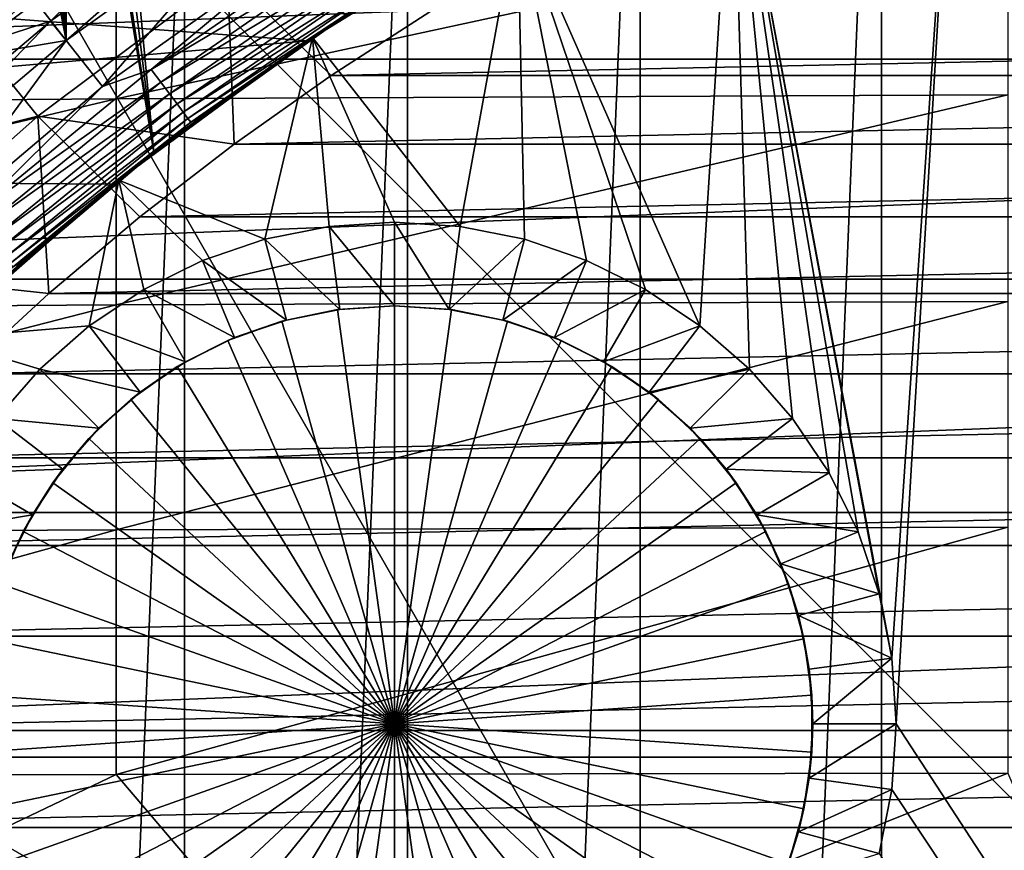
# Model space of a CAD drawing. Header units: metres. Extents: x -104 to 104, y -68 to 90.
# Tile 551 of 656: x -11.24 to -5.35, y 53.53 to 58.5. Entities that reach past the tile are written whole.
import ezdxf

# ---------------------------------------------------------------- set-up
doc = ezdxf.new("R2010")
doc.units = ezdxf.units.M
doc.layers.add('solid_FIT-BATH-153_SW0002', color=7, linetype='CONTINUOUS')

msp = doc.modelspace()

# ---------------------------------------------------------------- linework, layer by layer
at = {"layer": 'solid_FIT-BATH-153_SW0002'}
for points in [[(-2.257359, 50.785889, 69.796501), (-12.21831, 60.746838, 69.796501), (-3.258736, 64.525162, 69.796501)], [(-10.963696, 58.371933, 8.296501), (-11.667701, 64.054588, 8.296501), (-11.722626, 64.039513, 8.296501)], [(-10.963696, 58.371933, 8.296501), (-11.644477, 64.060089, 8.296501), (-11.667701, 64.054588, 8.296501)], [(-10.963696, 58.371933, 8.296501), (-11.566506, 64.074753, 8.296501), (-11.644477, 64.060089, 8.296501)], [(-10.963696, 58.371933, 8.296501), (-11.506678, 64.082253, 8.296501), (-11.566506, 64.074753, 8.296501)], [(-10.963696, 58.371933, 8.296501), (-11.486675, 64.084137, 8.296501), (-11.506678, 64.082253, 8.296501)], [(-10.963696, 58.371933, 8.296501), (-11.409392, 64.088753, 8.296501), (-11.486675, 64.084137, 8.296501)], [(-10.963696, 58.371933, 8.296501), (-11.328979, 64.089447, 8.296501), (-11.409392, 64.088753, 8.296501)], [(-10.963696, 58.371933, 8.296501), (-11.149025, 64.086487, 8.296501), (-11.328979, 64.089447, 8.296501)], [(-10.963696, 58.371933, 8.296501), (-10.976818, 64.083908, 8.296501), (-11.149025, 64.086487, 8.296501)], [(-10.963696, 58.371933, 8.296501), (-9.763539, 59.228928, 8.296501), (-10.976818, 64.083908, 8.296501)], [(-10.963696, 58.371933, 8.296501), (-11.812671, 64.008507, 8.296501), (-11.872591, 63.98262, 8.296501)], [(-10.963696, 58.371933, 8.296501), (-11.7984, 64.014, 8.296501), (-11.812671, 64.008507, 8.296501)], [(-10.963696, 58.371933, 8.296501), (-11.722626, 64.039513, 8.296501), (-11.7984, 64.014, 8.296501)], [(-11.485085, 64.033707, -4.703498), (-11.511047, 56.79567, -4.703498), (-10.439356, 57.70293, -4.703498)], [(-11.412989, 64.034088, -4.703498), (-11.485085, 64.033707, -4.703498), (-10.439356, 57.70293, -4.703498)], [(-11.218634, 64.030586, -4.703498), (-11.412989, 64.034088, -4.703498), (-10.439356, 57.70293, -4.703498)], [(-11.033093, 64.027672, -4.703498), (-11.218634, 64.030586, -4.703498), (-10.439356, 57.70293, -4.703498)], [(-11.033093, 64.027672, -4.703498), (-10.439356, 57.70293, -4.703498), (-9.296419, 58.518795, -4.703498)], [(-10.963696, 58.371933, 8.296501), (-11.942208, 63.946072, 8.296501), (-11.991928, 63.918304, 8.296501)], [(-10.963696, 58.371933, 8.296501), (-11.872591, 63.98262, 8.296501), (-11.942208, 63.946072, 8.296501)], [(-12.089208, 57.418774, 8.296501), (-10.963696, 58.371933, 8.296501), (-12.041906, 63.888634, 8.296501)], [(-10.963696, 58.371933, 8.296501), (-11.991928, 63.918304, 8.296501), (-12.041906, 63.888634, 8.296501)], [(-4.602447, 62.462227, 37.479431), (-4.602447, 26.109547, 37.479431), (-6.088531, 26.551981, 37.479431)], [(-4.602447, 62.462227, 37.479431), (-6.088531, 26.551981, 37.479431), (-6.088531, 62.019794, 37.479431)], [(-6.088531, 62.019794, 37.479431), (-6.088531, 26.551981, 37.479431), (-7.531875, 27.115261, 37.479431)], [(-6.088531, 62.019794, 37.479431), (-7.531875, 27.115261, 37.479431), (-7.531875, 61.456512, 37.479431)], [(-7.531875, 61.456512, 37.479431), (-7.531875, 27.115261, 37.479431), (-8.923593, 27.795582, 37.479431)], [(-7.531875, 61.456512, 37.479431), (-8.923593, 27.795582, 37.479431), (-8.923593, 60.776196, 37.479431)], [(-8.923593, 60.776196, 37.479431), (-8.923593, 27.795582, 37.479431), (-10.255378, 28.589083, 37.479431)], [(-8.923593, 60.776196, 37.479431), (-10.255378, 28.589083, 37.479431), (-10.255378, 59.982693, 37.479431)], [(-6.5, 50.785889, 68.296501), (-16.460951, 56.5042, 68.296501), (-12.21831, 60.746838, 68.296501)], [(-2.257359, 50.785889, 69.796501), (-12.21831, 60.746838, 68.296501), (-12.21831, 60.746838, 69.796501)], [(-2.257359, 50.785889, 68.296501), (-12.21831, 60.746838, 68.296501), (-2.257359, 50.785889, 69.796501)], [(-6.5, 50.785889, 68.296501), (-12.21831, 60.746838, 68.296501), (-2.257359, 50.785889, 68.296501)], [(-5.645058, 60.321228, -6.203498), (9.643651, 30.285889, -6.203498), (-4.268853, 60.741177, -6.203498)], [(-6.025814, 54.678329, -6.203498), (-5.645058, 60.321228, -6.203498), (-6.97959, 59.786934, -6.203498)], [(-6.025814, 54.678329, -6.203498), (-6, 54.285889, -6.203498), (-5.645058, 60.321228, -6.203498)], [(-6, 54.285889, -6.203498), (9.643651, 30.285889, -6.203498), (-5.645058, 60.321228, -6.203498)], [(-10.255378, 59.982693, 37.479431), (-10.255378, 28.589083, 37.479431), (-11.516761, 29.489792, 37.479431)], [(-10.255378, 59.982693, 37.479431), (-11.516761, 29.489792, 37.479431), (-11.516761, 59.081985, 37.479431)], [(-7.17387, 56.666065, -6.203498), (-6.97959, 59.786934, -6.203498), (-8.264252, 59.141895, -6.203498)], [(-7.17387, 56.666065, -6.203498), (-6.878561, 56.407024, -6.203498), (-6.97959, 59.786934, -6.203498)], [(-6.10228, 55.06226, -6.203498), (-6.025814, 54.678329, -6.203498), (-6.97959, 59.786934, -6.203498)], [(-6.228307, 55.433765, -6.203498), (-6.10228, 55.06226, -6.203498), (-6.97959, 59.786934, -6.203498)], [(-6.402137, 55.786205, -6.203498), (-6.228307, 55.433765, -6.203498), (-6.97959, 59.786934, -6.203498)], [(-6.620097, 56.112244, -6.203498), (-6.402137, 55.786205, -6.203498), (-6.97959, 59.786934, -6.203498)], [(-6.878561, 56.407024, -6.203498), (-6.620097, 56.112244, -6.203498), (-6.97959, 59.786934, -6.203498)], [(-16.273033, 58.260429, 72.796501), (15.129375, 59.491295, 72.796501), (-15.129278, 59.49139, 72.796501)], [(-16.273033, 58.260429, 72.796501), (16.273106, 58.260345, 72.796501), (15.129375, 59.491295, 72.796501)], [(-11.671318, 58.580658, 29.187365), (-10.48322, 59.473454, 29.187365), (-11.579548, 58.468258, 29.247509)], [(-10.48322, 59.473454, 29.187365), (-10.400792, 59.354038, 29.247509), (-11.579548, 58.468258, 29.247509)], [(-11.579548, 58.468258, 29.247509), (-10.400792, 59.354038, 29.247509), (-11.482953, 58.349953, 29.284189)], [(-10.400792, 59.354038, 29.247509), (-10.314031, 59.22834, 29.284189), (-11.482953, 58.349953, 29.284189)], [(-11.058043, 58.488579, 29.296501), (-9.847622, 59.353168, 29.296501), (-10.96371, 58.371925, 29.296501)], [(-10.314031, 59.22834, 29.284189), (-9.847622, 59.353168, 29.296501), (-11.058043, 58.488579, 29.296501)], [(-9.847622, 59.353168, 29.296501), (-9.763556, 59.228916, 29.296501), (-10.96371, 58.371925, 29.296501)], [(-10.963809, 58.37196, 35.896503), (-9.763142, 59.229233, 35.896503), (-11.516536, 59.082237, 36.796501)], [(-11.482953, 58.349953, 29.284189), (-10.314031, 59.22834, 29.284189), (-11.058043, 58.488579, 29.296501)], [(-9.763556, 59.228916, 29.296501), (-9.763142, 59.229233, 35.896503), (-10.963809, 58.37196, 35.896503)], [(-10.96371, 58.371925, 29.296501), (-9.763556, 59.228916, 29.296501), (-10.963809, 58.37196, 35.896503)], [(-10.96371, 58.371925, 7.096502), (-9.763556, 59.228916, 7.096502), (-10.963696, 58.371933, 8.296501)], [(-10.745549, 58.098206, 7.096502), (-9.763556, 59.228916, 7.096502), (-10.96371, 58.371925, 7.096502)], [(-9.763556, 59.228916, 7.096502), (-9.763539, 59.228928, 8.296501), (-10.963696, 58.371933, 8.296501)], [(-10.745549, 58.098206, 7.096502), (-9.568439, 58.938316, 7.096502), (-9.763556, 59.228916, 7.096502)], [(-10.665338, 58.023643, -22.409147), (-10.665338, 59.15184, -22.397547), (-5.332669, 59.178169, -22.426283)], [(-5.332669, 58.048382, -22.437202), (-10.665338, 58.023643, -22.409147), (-5.332669, 59.178169, -22.426283)], [(-8.290494, 59.127262, 1.296502), (-9.519912, 58.370312, 1.296502), (-17.694193, 58.980061, 1.296502)], [(-15.998007, 57.984314, -22.362555), (-15.998007, 59.109982, -22.349873), (-10.665338, 59.15184, -22.397547)], [(-10.665338, 58.023643, -22.409147), (-15.998007, 57.984314, -22.362555), (-10.665338, 59.15184, -22.397547)], [(-9.519571, 58.370552, 6.596502), (-9.519912, 58.370312, 1.296502), (-8.290494, 59.127262, 1.296502)], [(-9.519571, 58.370552, 6.596502), (-8.290494, 59.127262, 1.296502), (-8.913224, 58.761883, 6.596502)], [(-9.490914, 58.389866, -6.203498), (-8.264252, 59.141895, -6.203498), (-9.296419, 58.518795, -4.703498)], [(-8.608747, 57.260231, -6.203498), (-8.264252, 59.141895, -6.203498), (-9.490914, 58.389866, -6.203498)], [(-8.608747, 57.260231, -6.203498), (-8.223389, 57.183617, -6.203498), (-8.264252, 59.141895, -6.203498)], [(-7.500295, 56.88406, -6.203498), (-7.17387, 56.666065, -6.203498), (-8.264252, 59.141895, -6.203498)], [(-7.851858, 57.057411, -6.203498), (-7.500295, 56.88406, -6.203498), (-8.264252, 59.141895, -6.203498)], [(-8.223389, 57.183617, -6.203498), (-7.851858, 57.057411, -6.203498), (-8.264252, 59.141895, -6.203498)], [(-10.963809, 58.37196, 35.896503), (-11.516536, 59.082237, 36.796501), (-12.699044, 58.080696, 36.796501)], [(-9.301326, 58.994759, 7.087009), (-9.568439, 58.938316, 7.096502), (-10.454738, 58.198616, 7.087009)], [(-9.301326, 58.994759, 7.087009), (-10.454738, 58.198616, 7.087009), (-9.251129, 58.915379, 7.058629)], [(-9.519912, 58.370312, 1.296502), (-18.775043, 57.571224, 1.296502), (-17.694193, 58.980061, 1.296502)], [(-10.454738, 58.198616, 7.087009), (-9.568439, 58.938316, 7.096502), (-10.745549, 58.098206, 7.096502)], [(-10.454738, 58.198616, 7.087009), (-10.398315, 58.123531, 7.058629), (-9.251129, 58.915379, 7.058629)], [(-9.251129, 58.915379, 7.058629), (-10.398315, 58.123531, 7.058629), (-9.20486, 58.842209, 7.012455)], [(-10.398315, 58.123531, 7.058629), (-10.346309, 58.054325, 7.012455), (-9.20486, 58.842209, 7.012455)], [(-9.20486, 58.842209, 7.012455), (-10.346309, 58.054325, 7.012455), (-9.164301, 58.778072, 6.950263)], [(-11.609796, 58.505238, 48.144478), (-11.132405, 57.920532, 49.506374), (-9.999177, 58.772102, 49.506374)], [(-9.999177, 58.772102, 49.506374), (-11.132405, 57.920532, 49.506374), (-9.95976, 57.753029, 50.796501)], [(-10.346309, 58.054325, 7.012455), (-10.30072, 57.993656, 6.950263), (-9.164301, 58.778072, 6.950263)], [(-9.164301, 58.778072, 6.950263), (-10.30072, 57.993656, 6.950263), (-9.131014, 58.725433, 6.87445)], [(-9.999177, 58.772102, 49.506374), (-9.95976, 57.753029, 50.796501), (-9.379866, 58.163223, 50.796501)], [(-9.999177, 58.772102, 49.506374), (-9.379866, 58.163223, 50.796501), (-8.782289, 58.54882, 50.796501)], [(-9.519571, 58.370552, 6.596502), (-8.913224, 58.761883, 6.596502), (-9.091054, 58.662239, 6.694047)], [(-10.30072, 57.993656, 6.950263), (-10.263306, 57.943867, 6.87445), (-9.131014, 58.725433, 6.87445)], [(-9.131014, 58.725433, 6.87445), (-10.263306, 57.943867, 6.87445), (-9.106281, 58.686321, 6.787934)], [(-10.263306, 57.943867, 6.87445), (-10.235505, 57.906872, 6.787934), (-9.106281, 58.686321, 6.787934)], [(-9.106281, 58.686321, 6.787934), (-10.235505, 57.906872, 6.787934), (-9.091054, 58.662239, 6.694047)], [(-10.235505, 57.906872, 6.787934), (-10.21839, 57.884094, 6.694047), (-9.091054, 58.662239, 6.694047)], [(-9.519571, 58.370552, 6.596502), (-9.091054, 58.662239, 6.694047), (-10.21839, 57.884094, 6.694047)], [(-9.490914, 58.389866, -6.203498), (-9.296419, 58.518795, -4.703498), (-10.439356, 57.70293, -4.703498)], [(8.782283, 58.548824, 50.796501), (-8.782289, 58.54882, 50.796501), (-9.379866, 58.163223, 50.796501)], [(9.379857, 58.163227, 50.796501), (8.782283, 58.548824, 50.796501), (-9.379866, 58.163223, 50.796501)], [(-11.609796, 58.505238, 48.144478), (-12.716328, 57.524933, 48.144478), (-11.132405, 57.920532, 49.506374)], [(-12.193141, 57.526974, 29.296501), (-11.058043, 58.488579, 29.296501), (-12.089217, 57.418766, 29.296501)], [(-11.482953, 58.349953, 29.284189), (-11.058043, 58.488579, 29.296501), (-12.193141, 57.526974, 29.296501)], [(-11.058043, 58.488579, 29.296501), (-10.96371, 58.371925, 29.296501), (-12.089217, 57.418766, 29.296501)], [(-9.519912, 58.370312, 1.296502), (-10.679966, 57.512218, 1.296502), (-18.775043, 57.571224, 1.296502)], [(-12.08958, 57.418465, 35.896503), (-10.963809, 58.37196, 35.896503), (-12.699044, 58.080696, 36.796501)], [(-10.96371, 58.371925, 29.296501), (-10.963809, 58.37196, 35.896503), (-12.08958, 57.418465, 35.896503)], [(-12.089217, 57.418766, 29.296501), (-10.96371, 58.371925, 29.296501), (-12.08958, 57.418465, 35.896503)], [(-12.089217, 57.418766, 7.096502), (-10.96371, 58.371925, 7.096502), (-12.089208, 57.418774, 8.296501)], [(-11.84946, 57.163754, 7.096502), (-10.96371, 58.371925, 7.096502), (-12.089217, 57.418766, 7.096502)], [(-10.96371, 58.371925, 7.096502), (-10.963696, 58.371933, 8.296501), (-12.089208, 57.418774, 8.296501)], [(-11.84946, 57.163754, 7.096502), (-10.745549, 58.098206, 7.096502), (-10.96371, 58.371925, 7.096502)], [(-10.67974, 57.512497, 6.596502), (-10.679966, 57.512218, 1.296502), (-9.519912, 58.370312, 1.296502)], [(-10.67974, 57.512497, 6.596502), (-9.519912, 58.370312, 1.296502), (-10.108764, 57.953838, 6.596502)], [(-10.648781, 57.537334, -6.203498), (-9.490914, 58.389866, -6.203498), (-10.439356, 57.70293, -4.703498)], [(-9.776605, 57.183617, -6.203498), (-9.490914, 58.389866, -6.203498), (-10.648781, 57.537334, -6.203498)], [(-10.108764, 57.953838, 6.596502), (-9.519571, 58.370552, 6.596502), (-10.21839, 57.884094, 6.694047)], [(-10.108764, 57.953838, 6.596502), (-9.519912, 58.370312, 1.296502), (-9.519571, 58.370552, 6.596502)], [(-9.776605, 57.183617, -6.203498), (-9.391249, 57.260231, -6.203498), (-9.490914, 58.389866, -6.203498)], [(-8.999998, 57.285805, -6.203498), (-8.608747, 57.260231, -6.203498), (-9.490914, 58.389866, -6.203498)], [(-9.391249, 57.260231, -6.203498), (-8.999998, 57.285805, -6.203498), (-9.490914, 58.389866, -6.203498)], [(-17.316515, 56.944405, 72.796501), (16.273106, 58.260345, 72.796501), (-16.273033, 58.260429, 72.796501)], [(-17.316515, 56.944405, 72.796501), (17.316565, 56.944336, 72.796501), (16.273106, 58.260345, 72.796501)], [(-10.454738, 58.198616, 7.087009), (-10.745549, 58.098206, 7.096502), (-11.540345, 57.312244, 7.087009)], [(-10.454738, 58.198616, 7.087009), (-11.540345, 57.312244, 7.087009), (-10.398315, 58.123531, 7.058629)], [(-11.540345, 57.312244, 7.087009), (-11.478065, 57.241943, 7.058629), (-10.398315, 58.123531, 7.058629)], [(-10.398315, 58.123531, 7.058629), (-11.478065, 57.241943, 7.058629), (-10.346309, 58.054325, 7.012455)], [(9.379857, 58.163227, 50.796501), (-9.379866, 58.163223, 50.796501), (-9.95976, 57.753029, 50.796501)], [(9.959749, 57.753036, 50.796501), (9.379857, 58.163227, 50.796501), (-9.95976, 57.753029, 50.796501)], [(-11.540345, 57.312244, 7.087009), (-10.745549, 58.098206, 7.096502), (-11.84946, 57.163754, 7.096502)], [(-11.478065, 57.241943, 7.058629), (-11.420657, 57.177147, 7.012455), (-10.346309, 58.054325, 7.012455)], [(-10.346309, 58.054325, 7.012455), (-11.420657, 57.177147, 7.012455), (-10.30072, 57.993656, 6.950263)], [(-10.665338, 56.790482, -22.41503), (-10.665338, 58.023643, -22.409147), (-5.332669, 58.048382, -22.437202)], [(-5.332669, 56.812141, -22.442657), (-10.665338, 56.790482, -22.41503), (-5.332669, 58.048382, -22.437202)], [(-15.998007, 56.756042, -22.36912), (-15.998007, 57.984314, -22.362555), (-10.665338, 58.023643, -22.409147)], [(-10.665338, 56.790482, -22.41503), (-15.998007, 56.756042, -22.36912), (-10.665338, 58.023643, -22.409147)], [(-11.420657, 57.177147, 7.012455), (-11.370336, 57.120342, 6.950263), (-10.30072, 57.993656, 6.950263)], [(-10.30072, 57.993656, 6.950263), (-11.370336, 57.120342, 6.950263), (-10.263306, 57.943867, 6.87445)], [(-11.370336, 57.120342, 6.950263), (-11.329036, 57.073727, 6.87445), (-10.263306, 57.943867, 6.87445)], [(-10.263306, 57.943867, 6.87445), (-11.329036, 57.073727, 6.87445), (-10.235505, 57.906872, 6.787934)], [(-10.67974, 57.512497, 6.596502), (-10.108764, 57.953838, 6.596502), (-10.21839, 57.884094, 6.694047)], [(-12.716328, 57.524933, 48.144478), (-12.193436, 56.980534, 49.506374), (-11.132405, 57.920532, 49.506374)], [(-11.132405, 57.920532, 49.506374), (-12.193436, 56.980534, 49.506374), (-11.066459, 56.859509, 50.796501)], [(-11.329036, 57.073727, 6.87445), (-11.298348, 57.039089, 6.787934), (-10.235505, 57.906872, 6.787934)], [(-10.235505, 57.906872, 6.787934), (-11.298348, 57.039089, 6.787934), (-10.21839, 57.884094, 6.694047)], [(-11.298348, 57.039089, 6.787934), (-11.279456, 57.017761, 6.694047), (-10.21839, 57.884094, 6.694047)], [(-10.67974, 57.512497, 6.596502), (-10.21839, 57.884094, 6.694047), (-11.279456, 57.017761, 6.694047)], [(-11.132405, 57.920532, 49.506374), (-11.066459, 56.859509, 50.796501), (-10.522919, 57.317699, 50.796501)], [(-11.132405, 57.920532, 49.506374), (-10.522919, 57.317699, 50.796501), (-9.95976, 57.753029, 50.796501)], [(-10.648781, 57.537334, -6.203498), (-10.439356, 57.70293, -4.703498), (-11.511047, 56.79567, -4.703498)], [(9.959749, 57.753036, 50.796501), (-9.95976, 57.753029, 50.796501), (-10.522919, 57.317699, 50.796501)], [(10.522905, 57.317711, 50.796501), (9.959749, 57.753036, 50.796501), (-10.522919, 57.317699, 50.796501)], [(-10.679966, 57.512218, 1.296502), (-11.762653, 56.559345, 1.296502), (-18.775043, 57.571224, 1.296502)], [(-11.730122, 56.590446, -6.203498), (-10.648781, 57.537334, -6.203498), (-11.511047, 56.79567, -4.703498)], [(-10.826115, 56.666077, -6.203498), (-10.648781, 57.537334, -6.203498), (-11.730122, 56.590446, -6.203498)], [(-10.826115, 56.666077, -6.203498), (-10.499693, 56.884068, -6.203498), (-10.648781, 57.537334, -6.203498)], [(-10.148133, 57.057415, -6.203498), (-9.776605, 57.183617, -6.203498), (-10.648781, 57.537334, -6.203498)], [(-10.499693, 56.884068, -6.203498), (-10.148133, 57.057415, -6.203498), (-10.648781, 57.537334, -6.203498)], [(-11.76296, 56.559143, 6.596502), (-11.762653, 56.559345, 1.296502), (-10.679966, 57.512218, 1.296502)], [(-11.76296, 56.559143, 6.596502), (-10.679966, 57.512218, 1.296502), (-11.23147, 57.047318, 6.596502)], [(-11.23147, 57.047318, 6.596502), (-10.67974, 57.512497, 6.596502), (-11.279456, 57.017761, 6.694047)], [(-11.23147, 57.047318, 6.596502), (-10.679966, 57.512218, 1.296502), (-10.67974, 57.512497, 6.596502)], [(10.522905, 57.317711, 50.796501), (-10.522919, 57.317699, 50.796501), (-11.066459, 56.859509, 50.796501)], [(11.066442, 56.859524, 50.796501), (10.522905, 57.317711, 50.796501), (-11.066459, 56.859509, 50.796501)], [(-9, 56.785889, -6.703498), (-8.999998, 57.285805, -6.203498), (-9.391249, 57.260231, -6.203498)], [(-8.673684, 56.7645, -6.703498), (-8.999998, 57.285805, -6.203498), (-9, 56.785889, -6.703498)], [(-8.673684, 56.7645, -6.703498), (-8.608747, 57.260231, -6.203498), (-8.999998, 57.285805, -6.203498)], [(-9.326316, 56.7645, -6.703498), (-9.391249, 57.260231, -6.203498), (-9.776605, 57.183617, -6.203498)], [(-9, 56.785889, -6.703498), (-9.391249, 57.260231, -6.203498), (-9.326316, 56.7645, -6.703498)], [(-8.673684, 56.7645, -6.703498), (-8.223389, 57.183617, -6.203498), (-8.608747, 57.260231, -6.203498)], [(-9.647048, 56.700703, -6.703498), (-9.776605, 57.183617, -6.203498), (-10.148133, 57.057415, -6.203498)], [(-9.326316, 56.7645, -6.703498), (-9.776605, 57.183617, -6.203498), (-9.647048, 56.700703, -6.703498)], [(-8.673684, 56.7645, -6.703498), (-8.352952, 56.700703, -6.703498), (-8.223389, 57.183617, -6.203498)], [(-8.352952, 56.700703, -6.703498), (-7.851858, 57.057411, -6.203498), (-8.223389, 57.183617, -6.203498)], [(-11.76296, 56.559143, 6.596502), (-11.23147, 57.047318, 6.596502), (-11.279456, 57.017761, 6.694047)], [(-9.956709, 56.595589, -6.703498), (-10.148133, 57.057415, -6.203498), (-10.499693, 56.884068, -6.203498)], [(-9.647048, 56.700703, -6.703498), (-10.148133, 57.057415, -6.203498), (-9.956709, 56.595589, -6.703498)], [(-8.352952, 56.700703, -6.703498), (-8.043291, 56.595589, -6.703498), (-7.851858, 57.057411, -6.203498)], [(-8.043291, 56.595589, -6.703498), (-7.500295, 56.88406, -6.203498), (-7.851858, 57.057411, -6.203498)], [(-18.254377, 55.549999, 72.796501), (17.316565, 56.944336, 72.796501), (-17.316515, 56.944405, 72.796501)], [(-18.254377, 55.549999, 72.796501), (18.254408, 55.549946, 72.796501), (17.316565, 56.944336, 72.796501)], [(-12.193436, 56.980534, 49.506374), (-11.589698, 56.378834, 50.796501), (-11.066459, 56.859509, 50.796501)], [(-10.25, 56.450951, -6.703498), (-10.499693, 56.884068, -6.203498), (-10.826115, 56.666077, -6.203498)], [(-9.956709, 56.595589, -6.703498), (-10.499693, 56.884068, -6.203498), (-10.25, 56.450951, -6.703498)], [(-8.043291, 56.595589, -6.703498), (-7.75, 56.450951, -6.703498), (-7.500295, 56.88406, -6.203498)], [(-7.75, 56.450951, -6.703498), (-7.17387, 56.666065, -6.203498), (-7.500295, 56.88406, -6.203498)], [(11.066442, 56.859524, 50.796501), (-11.066459, 56.859509, 50.796501), (-11.589698, 56.378834, 50.796501)], [(11.589681, 56.378849, 50.796501), (11.066442, 56.859524, 50.796501), (-11.589698, 56.378834, 50.796501)], [(-10.665338, 55.445423, -22.417044), (-10.665338, 56.790482, -22.41503), (-5.332669, 56.812141, -22.442657)], [(-5.332669, 55.462166, -22.444439), (-10.665338, 55.445423, -22.417044), (-5.332669, 56.812141, -22.442657)], [(-15.998007, 55.4188, -22.371502), (-15.998007, 56.756042, -22.36912), (-10.665338, 56.790482, -22.41503)], [(-10.665338, 55.445423, -22.417044), (-15.998007, 55.4188, -22.371502), (-10.665338, 56.790482, -22.41503)], [(-9.674552, 56.693165, -10.484776), (-9.340452, 56.762596, -10.484776), (-9.647048, 56.700703, -6.703498)], [(-9, 54.285889, -10.703499), (-9.340452, 56.762596, -10.484776), (-9.674552, 56.693165, -10.484776)], [(-9.340452, 56.762596, -10.484776), (-9.326316, 56.7645, -6.703498), (-9.647048, 56.700703, -6.703498)], [(-9.340452, 56.762596, -10.484776), (-9, 56.785889, -10.484776), (-9.326316, 56.7645, -6.703498)], [(-9, 54.285889, -10.703499), (-9, 56.785889, -10.484776), (-9.340452, 56.762596, -10.484776)], [(-9, 56.785889, -10.484776), (-9, 56.785889, -6.703498), (-9.326316, 56.7645, -6.703498)], [(-8.659548, 56.762596, -10.484776), (-9, 56.785889, -6.703498), (-9, 56.785889, -10.484776)], [(-8.659548, 56.762596, -10.484776), (-8.673684, 56.7645, -6.703498), (-9, 56.785889, -6.703498)], [(-9, 54.285889, -10.703499), (-8.659548, 56.762596, -10.484776), (-9, 56.785889, -10.484776)], [(-9, 54.285889, -10.703499), (-8.325448, 56.693165, -10.484776), (-8.659548, 56.762596, -10.484776)], [(-8.659548, 56.762596, -10.484776), (-8.352952, 56.700703, -6.703498), (-8.673684, 56.7645, -6.703498)], [(-8.659548, 56.762596, -10.484776), (-8.325448, 56.693165, -10.484776), (-8.352952, 56.700703, -6.703498)], [(-9.674552, 56.693165, -10.484776), (-9.647048, 56.700703, -6.703498), (-9.956709, 56.595589, -6.703498)], [(-8.325448, 56.693165, -10.484776), (-8.043291, 56.595589, -6.703498), (-8.352952, 56.700703, -6.703498)], [(-11.121423, 56.40704, -6.203498), (-10.826115, 56.666077, -6.203498), (-11.730122, 56.590446, -6.203498)], [(-10.521904, 56.269272, -6.703498), (-10.826115, 56.666077, -6.203498), (-11.121423, 56.40704, -6.203498)], [(-10.25, 56.450951, -6.703498), (-10.826115, 56.666077, -6.203498), (-10.521904, 56.269272, -6.703498)], [(-9.996077, 56.578884, -10.484776), (-9.674552, 56.693165, -10.484776), (-9.956709, 56.595589, -6.703498)], [(-9, 54.285889, -10.703499), (-9.674552, 56.693165, -10.484776), (-9.996077, 56.578884, -10.484776)], [(-9, 54.285889, -10.703499), (-8.003923, 56.578884, -10.484776), (-8.325448, 56.693165, -10.484776)], [(-8.325448, 56.693165, -10.484776), (-8.003923, 56.578884, -10.484776), (-8.043291, 56.595589, -6.703498)], [(-7.75, 56.450951, -6.703498), (-7.478096, 56.269272, -6.703498), (-7.17387, 56.666065, -6.203498)], [(-7.478096, 56.269272, -6.703498), (-6.878561, 56.407024, -6.203498), (-7.17387, 56.666065, -6.203498)], [(-11.379887, 56.112267, -6.203498), (-11.121423, 56.40704, -6.203498), (-11.730122, 56.590446, -6.203498)], [(-10.299036, 56.42189, -10.484776), (-9.996077, 56.578884, -10.484776), (-10.25, 56.450951, -6.703498)], [(-9, 54.285889, -10.703499), (-9.996077, 56.578884, -10.484776), (-10.299036, 56.42189, -10.484776)], [(-9.996077, 56.578884, -10.484776), (-9.956709, 56.595589, -6.703498), (-10.25, 56.450951, -6.703498)], [(-9, 54.285889, -10.703499), (-7.700963, 56.42189, -10.484776), (-8.003923, 56.578884, -10.484776)], [(-8.003923, 56.578884, -10.484776), (-7.75, 56.450951, -6.703498), (-8.043291, 56.595589, -6.703498)], [(-8.003923, 56.578884, -10.484776), (-7.700963, 56.42189, -10.484776), (-7.75, 56.450951, -6.703498)], [(-6.5, 46.543247, 69.796501), (-17.383335, 55.151829, 69.796501), (-16.460951, 56.5042, 69.796501)], [(-6.5, 46.543247, 68.296501), (-16.460951, 56.5042, 69.796501), (-16.460951, 56.5042, 68.296501)], [(-6.5, 46.543247, 69.796501), (-16.460951, 56.5042, 69.796501), (-6.5, 46.543247, 68.296501)], [(-6.5, 50.785889, 68.296501), (-6.5, 46.543247, 68.296501), (-16.460951, 56.5042, 68.296501)], [(-10.767767, 56.053654, -6.703498), (-11.121423, 56.40704, -6.203498), (-11.379887, 56.112267, -6.203498)], [(-10.521904, 56.269272, -6.703498), (-11.121423, 56.40704, -6.203498), (-10.767767, 56.053654, -6.703498)], [(-10.577791, 56.225109, -10.484776), (-10.299036, 56.42189, -10.484776), (-10.521904, 56.269272, -6.703498)], [(-9, 54.285889, -10.703499), (-10.299036, 56.42189, -10.484776), (-10.577791, 56.225109, -10.484776)], [(-10.299036, 56.42189, -10.484776), (-10.25, 56.450951, -6.703498), (-10.521904, 56.269272, -6.703498)], [(-9, 54.285889, -10.703499), (-7.422209, 56.225109, -10.484776), (-7.700963, 56.42189, -10.484776)], [(-7.700963, 56.42189, -10.484776), (-7.478096, 56.269272, -6.703498), (-7.75, 56.450951, -6.703498)], [(-7.700963, 56.42189, -10.484776), (-7.422209, 56.225109, -10.484776), (-7.478096, 56.269272, -6.703498)], [(-7.478096, 56.269272, -6.703498), (-7.232233, 56.053654, -6.703498), (-6.878561, 56.407024, -6.203498)], [(-7.232233, 56.053654, -6.703498), (-6.620097, 56.112244, -6.203498), (-6.878561, 56.407024, -6.203498)], [(11.589681, 56.378849, 50.796501), (-11.589698, 56.378834, 50.796501), (-12.092979, 55.875549, 50.796501)], [(12.092963, 55.875568, 50.796501), (11.589681, 56.378849, 50.796501), (-12.092979, 55.875549, 50.796501)], [(-10.82715, 55.992207, -10.484776), (-10.577791, 56.225109, -10.484776), (-10.767767, 56.053654, -6.703498)], [(-9, 54.285889, -10.703499), (-10.577791, 56.225109, -10.484776), (-10.82715, 55.992207, -10.484776)], [(-10.577791, 56.225109, -10.484776), (-10.521904, 56.269272, -6.703498), (-10.767767, 56.053654, -6.703498)], [(-9, 54.285889, -10.703499), (-7.17285, 55.992207, -10.484776), (-7.422209, 56.225109, -10.484776)], [(-7.422209, 56.225109, -10.484776), (-7.232233, 56.053654, -6.703498), (-7.478096, 56.269272, -6.703498)], [(-7.422209, 56.225109, -10.484776), (-7.17285, 55.992207, -10.484776), (-7.232233, 56.053654, -6.703498)], [(-10.983383, 55.807793, -6.703498), (-11.379887, 56.112267, -6.203498), (-11.59785, 55.786228, -6.203498)], [(-10.767767, 56.053654, -6.703498), (-11.379887, 56.112267, -6.203498), (-10.983383, 55.807793, -6.703498)], [(-7.232233, 56.053654, -6.703498), (-7.016617, 55.807793, -6.703498), (-6.620097, 56.112244, -6.203498)], [(-7.016617, 55.807793, -6.703498), (-6.402137, 55.786205, -6.203498), (-6.620097, 56.112244, -6.203498)], [(-10.82715, 55.992207, -10.484776), (-10.767767, 56.053654, -6.703498), (-10.983383, 55.807793, -6.703498)], [(-7.17285, 55.992207, -10.484776), (-7.016617, 55.807793, -6.703498), (-7.232233, 56.053654, -6.703498)], [(-11.04247, 55.727524, -10.484776), (-10.82715, 55.992207, -10.484776), (-10.983383, 55.807793, -6.703498)], [(-9, 54.285889, -10.703499), (-10.82715, 55.992207, -10.484776), (-11.04247, 55.727524, -10.484776)], [(-9, 54.285889, -10.703499), (-6.95753, 55.727524, -10.484776), (-7.17285, 55.992207, -10.484776)], [(-7.17285, 55.992207, -10.484776), (-6.95753, 55.727524, -10.484776), (-7.016617, 55.807793, -6.703498)], [(12.092963, 55.875568, 50.796501), (-12.092979, 55.875549, 50.796501), (-12.573652, 55.35231, 50.796501)], [(12.573636, 55.352329, 50.796501), (12.092963, 55.875568, 50.796501), (-12.573652, 55.35231, 50.796501)], [(-11.165064, 55.535889, -6.703498), (-11.59785, 55.786228, -6.203498), (-11.771685, 55.433788, -6.203498)], [(-10.983383, 55.807793, -6.703498), (-11.59785, 55.786228, -6.203498), (-11.165064, 55.535889, -6.703498)], [(-11.04247, 55.727524, -10.484776), (-10.983383, 55.807793, -6.703498), (-11.165064, 55.535889, -6.703498)], [(-7.016617, 55.807793, -6.703498), (-6.834937, 55.535889, -6.703498), (-6.402137, 55.786205, -6.203498)], [(-6.95753, 55.727524, -10.484776), (-6.834937, 55.535889, -6.703498), (-7.016617, 55.807793, -6.703498)], [(-6.834937, 55.535889, -6.703498), (-6.228307, 55.433765, -6.203498), (-6.402137, 55.786205, -6.203498)], [(-11.219744, 55.435993, -10.484776), (-11.04247, 55.727524, -10.484776), (-11.165064, 55.535889, -6.703498)], [(-9, 54.285889, -10.703499), (-11.04247, 55.727524, -10.484776), (-11.219744, 55.435993, -10.484776)], [(-9, 54.285889, -10.703499), (-6.780257, 55.435993, -10.484776), (-6.95753, 55.727524, -10.484776)], [(-6.95753, 55.727524, -10.484776), (-6.780257, 55.435993, -10.484776), (-6.834937, 55.535889, -6.703498)], [(-19.080257, 54.086094, 72.796501), (18.254408, 55.549946, 72.796501), (-18.254377, 55.549999, 72.796501)], [(-19.080257, 54.086094, 72.796501), (19.080275, 54.08606, 72.796501), (18.254408, 55.549946, 72.796501)], [(-11.165064, 55.535889, -6.703498), (-11.771685, 55.433788, -6.203498), (-11.309699, 55.242596, -6.703498)], [(-11.219744, 55.435993, -10.484776), (-11.165064, 55.535889, -6.703498), (-11.309699, 55.242596, -6.703498)], [(-6.834937, 55.535889, -6.703498), (-6.690301, 55.242596, -6.703498), (-6.228307, 55.433765, -6.203498)], [(-6.780257, 55.435993, -10.484776), (-6.690301, 55.242596, -6.703498), (-6.834937, 55.535889, -6.703498)], [(-10.665338, 53.981514, -22.416956), (-10.665338, 55.445423, -22.417044), (-5.332669, 55.462166, -22.444439)], [(-5.332669, 53.991154, -22.444254), (-10.665338, 53.981514, -22.416956), (-5.332669, 55.462166, -22.444439)], [(-15.998007, 53.96619, -22.371569), (-15.998007, 55.4188, -22.371502), (-10.665338, 55.445423, -22.417044)], [(-10.665338, 53.981514, -22.416956), (-15.998007, 53.96619, -22.371569), (-10.665338, 55.445423, -22.417044)], [(-11.355669, 55.123039, -10.484776), (-11.219744, 55.435993, -10.484776), (-11.309699, 55.242596, -6.703498)], [(-9, 54.285889, -10.703499), (-11.219744, 55.435993, -10.484776), (-11.355669, 55.123039, -10.484776)], [(-9, 54.285889, -10.703499), (-6.644331, 55.123039, -10.484776), (-6.780257, 55.435993, -10.484776)], [(-6.780257, 55.435993, -10.484776), (-6.644331, 55.123039, -10.484776), (-6.690301, 55.242596, -6.703498)], [(-6.690301, 55.242596, -6.703498), (-6.10228, 55.06226, -6.203498), (-6.228307, 55.433765, -6.203498)], [(12.573636, 55.352329, 50.796501), (-12.573652, 55.35231, 50.796501), (-13.031837, 54.808777, 50.796501)], [(13.031823, 54.808792, 50.796501), (12.573636, 55.352329, 50.796501), (-13.031837, 54.808777, 50.796501)], [(-6.690301, 55.242596, -6.703498), (-6.585186, 54.932934, -6.703498), (-6.10228, 55.06226, -6.203498)], [(-6.644331, 55.123039, -10.484776), (-6.585186, 54.932934, -6.703498), (-6.690301, 55.242596, -6.703498)], [(-6.5, 46.543247, 69.796501), (-18.193844, 53.732143, 69.796501), (-17.383335, 55.151829, 69.796501)], [(-9, 54.285889, -10.703499), (-11.355669, 55.123039, -10.484776), (-11.447717, 54.794498, -10.484776)], [(-9, 54.285889, -10.703499), (-6.552284, 54.794498, -10.484776), (-6.644331, 55.123039, -10.484776)], [(-6.644331, 55.123039, -10.484776), (-6.552284, 54.794498, -10.484776), (-6.585186, 54.932934, -6.703498)], [(-6.585186, 54.932934, -6.703498), (-6.025814, 54.678329, -6.203498), (-6.10228, 55.06226, -6.203498)], [(-6.585186, 54.932934, -6.703498), (-6.521388, 54.612202, -6.703498), (-6.025814, 54.678329, -6.203498)], [(-6.552284, 54.794498, -10.484776), (-6.521388, 54.612202, -6.703498), (-6.585186, 54.932934, -6.703498)], [(13.031823, 54.808792, 50.796501), (-13.031837, 54.808777, 50.796501), (-13.467162, 54.245621, 50.796501)], [(13.467151, 54.245636, 50.796501), (13.031823, 54.808792, 50.796501), (-13.467162, 54.245621, 50.796501)], [(-9, 54.285889, -10.703499), (-11.447717, 54.794498, -10.484776), (-11.494173, 54.456482, -10.484776)], [(-9, 54.285889, -10.703499), (-6.505827, 54.456482, -10.484776), (-6.552284, 54.794498, -10.484776)], [(-6.552284, 54.794498, -10.484776), (-6.505827, 54.456482, -10.484776), (-6.521388, 54.612202, -6.703498)], [(-6.521388, 54.612202, -6.703498), (-6.5, 54.285889, -6.703498), (-6.025814, 54.678329, -6.203498)], [(-6.5, 54.285889, -6.703498), (-6, 54.285889, -6.203498), (-6.025814, 54.678329, -6.203498)], [(-6.505827, 54.456482, -10.484776), (-6.5, 54.285889, -6.703498), (-6.521388, 54.612202, -6.703498)], [(-9, 54.285889, -10.703499), (-11.494173, 54.456482, -10.484776), (-11.494173, 54.115292, -10.484776)], [(-9, 54.285889, -10.703499), (-6.505827, 54.115292, -10.484776), (-6.505827, 54.456482, -10.484776)], [(-6.505827, 54.456482, -10.484776), (-6.505827, 54.115292, -10.484776), (-6.5, 54.285889, -6.703498)], [(-9, 54.285889, -10.703499), (-11.494173, 54.115292, -10.484776), (-11.447717, 53.777279, -10.484776)], [(-9, 54.285889, -10.703499), (-11.447717, 53.777279, -10.484776), (-11.355669, 53.448734, -10.484776)], [(-9, 54.285889, -10.703499), (-11.355669, 53.448734, -10.484776), (-11.219744, 53.135784, -10.484776)], [(-9, 54.285889, -10.703499), (-11.219744, 53.135784, -10.484776), (-11.04247, 52.844254, -10.484776)], [(-9, 54.285889, -10.703499), (-11.04247, 52.844254, -10.484776), (-10.82715, 52.579571, -10.484776)], [(-9, 54.285889, -10.703499), (-10.82715, 52.579571, -10.484776), (-10.577791, 52.346668, -10.484776)], [(-9, 54.285889, -10.703499), (-10.577791, 52.346668, -10.484776), (-10.299036, 52.149887, -10.484776)], [(-9, 54.285889, -10.703499), (-10.299036, 52.149887, -10.484776), (-9.996077, 51.992893, -10.484776)], [(-9, 54.285889, -10.703499), (-9.996077, 51.992893, -10.484776), (-9.674552, 51.878613, -10.484776)], [(-9, 54.285889, -10.703499), (-9.674552, 51.878613, -10.484776), (-9.340452, 51.809177, -10.484776)], [(-9, 54.285889, -10.703499), (-9.340452, 51.809177, -10.484776), (-9, 51.785889, -10.484776)], [(-9, 54.285889, -10.703499), (-9, 51.785889, -10.484776), (-8.659548, 51.809177, -10.484776)], [(-9, 54.285889, -10.703499), (-8.659548, 51.809177, -10.484776), (-8.325448, 51.878613, -10.484776)], [(-9, 54.285889, -10.703499), (-8.325448, 51.878613, -10.484776), (-8.003923, 51.992893, -10.484776)], [(-9, 54.285889, -10.703499), (-8.003923, 51.992893, -10.484776), (-7.700963, 52.149887, -10.484776)], [(-9, 54.285889, -10.703499), (-7.700963, 52.149887, -10.484776), (-7.422209, 52.346668, -10.484776)], [(-9, 54.285889, -10.703499), (-7.422209, 52.346668, -10.484776), (-7.17285, 52.579571, -10.484776)], [(-9, 54.285889, -10.703499), (-7.17285, 52.579571, -10.484776), (-6.95753, 52.844254, -10.484776)], [(-9, 54.285889, -10.703499), (-6.95753, 52.844254, -10.484776), (-6.780257, 53.135784, -10.484776)], [(-9, 54.285889, -10.703499), (-6.780257, 53.135784, -10.484776), (-6.644331, 53.448734, -10.484776)], [(-9, 54.285889, -10.703499), (-6.644331, 53.448734, -10.484776), (-6.552284, 53.777279, -10.484776)], [(-9, 54.285889, -10.703499), (-6.552284, 53.777279, -10.484776), (-6.505827, 54.115292, -10.484776)], [(-6.521388, 53.959572, -6.703498), (-6.025815, 53.89344, -6.203498), (-6, 54.285889, -6.203498)], [(-6.5, 54.285889, -6.703498), (-6.521388, 53.959572, -6.703498), (-6, 54.285889, -6.203498)], [(-6.505827, 54.115292, -10.484776), (-6.521388, 53.959572, -6.703498), (-6.5, 54.285889, -6.703498)], [(-6, 54.285889, -6.203498), (-6.025815, 53.89344, -6.203498), (9.643651, 30.285889, -6.203498)], [(13.467151, 54.245636, 50.796501), (-13.467162, 54.245621, 50.796501), (-13.877354, 53.665722, 50.796501)], [(13.877343, 53.665737, 50.796501), (13.467151, 54.245636, 50.796501), (-13.877354, 53.665722, 50.796501)], [(-6.505827, 54.115292, -10.484776), (-6.552284, 53.777279, -10.484776), (-6.521388, 53.959572, -6.703498)], [(-19.788519, 52.563187, 72.796501), (19.080275, 54.08606, 72.796501), (-19.080257, 54.086094, 72.796501)], [(-19.788519, 52.563187, 72.796501), (19.788528, 52.563168, 72.796501), (19.080275, 54.08606, 72.796501)], [(-9.312998, 52.393456, -22.425167), (-10.665338, 53.981514, -22.416956), (-5.332669, 53.991154, -22.444254)], [(-4.651355, 52.393456, -22.445992), (-9.312998, 52.393456, -22.425167), (-5.332669, 53.991154, -22.444254)], [(-13.984926, 52.393456, -22.390419), (-15.998007, 53.96619, -22.371569), (-10.665338, 53.981514, -22.416956)], [(-9.312998, 52.393456, -22.425167), (-13.984926, 52.393456, -22.390419), (-10.665338, 53.981514, -22.416956)], [(-6.521388, 53.959572, -6.703498), (-6.585186, 53.63884, -6.703498), (-6.025815, 53.89344, -6.203498)], [(-6.552284, 53.777279, -10.484776), (-6.585186, 53.63884, -6.703498), (-6.521388, 53.959572, -6.703498)], [(-6.585186, 53.63884, -6.703498), (-6.102284, 53.509499, -6.203498), (-6.025815, 53.89344, -6.203498)], [(-6.025815, 53.89344, -6.203498), (-6.102284, 53.509499, -6.203498), (9.643651, 30.285889, -6.203498)], [(-6.552284, 53.777279, -10.484776), (-6.644331, 53.448734, -10.484776), (-6.585186, 53.63884, -6.703498)], [(-6.5, 46.543247, 69.796501), (-18.888876, 52.252007, 69.796501), (-18.193844, 53.732143, 69.796501)], [(13.877343, 53.665737, 50.796501), (-13.877354, 53.665722, 50.796501), (-14.262958, 53.06813, 50.796501)], [(14.262948, 53.06815, 50.796501), (13.877343, 53.665737, 50.796501), (-14.262958, 53.06813, 50.796501)], [(-6.585186, 53.63884, -6.703498), (-6.690301, 53.329178, -6.703498), (-6.102284, 53.509499, -6.203498)], [(-6.644331, 53.448734, -10.484776), (-6.690301, 53.329178, -6.703498), (-6.585186, 53.63884, -6.703498)]]:
    msp.add_3dface(points, dxfattribs=at)

doc.saveas('drawing.dxf')
